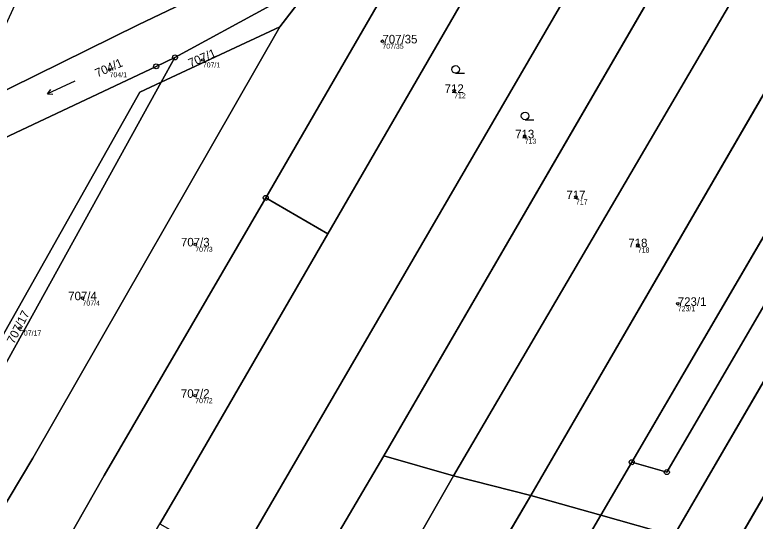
# Model space of a CAD drawing. Extents: x -603967 to -594699, y -1179315 to -1165625.
# Drawn here: x -598395.8 to -598248.8, y -1172152.4 to -1172051.9 of the extents above; entities that cross this region are included whole.
import ezdxf

# ---------------------------------------------------------------- set-up
doc = ezdxf.new("R2010")
doc.units = 0
for name, color, linetype in [('Definiční body', 7, 'Continuous'), ('Hranice parcel', 7, 'Continuous'), ('Parcelní čísla', 7, 'Continuous'), ('Polygon parcely', 7, 'Continuous'), ('Značky bodu BP', 7, 'Continuous'), ('Značky kultur', 7, 'Continuous')]:
    doc.layers.add(name, color=color, linetype=linetype)

msp = doc.modelspace()

# ---------------------------------------------------------------- linework, layer by layer
at = {"layer": 'Definiční body'}
for centre in [(-598322.84, -1172057.12994), (-598358.49, -1172060.83994), (-598376.99, -1172062.78994), (-598308.59, -1172066.95994), (-598294.59, -1172075.97994), (-598284.42, -1172088.04994), (-598359.99, -1172097.43994), (-598272.13, -1172097.58994), (-598382.37, -1172108.11994), (-598264.2, -1172109.23994), (-598394.78, -1172114.05994), (-598360, -1172127.48994)]:
    msp.add_circle(centre, 0.25, dxfattribs=at)
at = {"layer": 'Hranice parcel'}
for p, q in [((-598317.51, -1172020.84), (-598343.23, -1172054.29)), ((-598346, -1172088.22), (-598308.31, -1172023.09)), ((-598293.97, -1172026.64), (-598333.7, -1172095.38)), ((-598322.55, -1172139.42), (-598261.53, -1172034.25)), ((-598308.72, -1172143.41), (-598247.09, -1172038.18)), ((-598293.34, -1172147.3), (-598232.38, -1172042.06)), ((-598192.13, -1172052.55), (-598253.54, -1172158.49)), ((-598366.76, -1172065.25), (-598343.23, -1172054.29)), ((-598366.76, -1172065.25), (-598364.01, -1172060.34)), ((-598219.4, -1172076.9), (-598264.99, -1172155.33)), ((-598238.97, -1172081.83), (-598273.33, -1172140.7)), ((-598346, -1172088.22), (-598378.06, -1172143.31)), ((-598333.7, -1172095.38), (-598346, -1172088.22)), ((-598340.99, -1172170.77), (-598322.55, -1172139.42)), ((-598308.72, -1172143.41), (-598322.55, -1172139.42)), ((-598273.33, -1172140.7), (-598279.47, -1172151.21)), ((-598378.06, -1172143.31), (-598385.73, -1172156.81)), ((-598328.37, -1172177.8), (-598308.72, -1172143.41)), ((-598308.72, -1172143.41), (-598293.34, -1172147.3)), ((-598293.34, -1172147.3), (-598315.69, -1172185.14)), ((-598279.47, -1172151.21), (-598293.34, -1172147.3)), ((-598291.74, -1172172.17), (-598279.47, -1172151.21)), ((-598264.99, -1172155.33), (-598279.47, -1172151.21))]:
    msp.add_line(p, q, dxfattribs=at)
for points in [[(-598330.61, -1172016.41), (-598339.81, -1172031.52), (-598344.44, -1172037.45), (-598348.95, -1172041.69), (-598358.14, -1172047.54), (-598371.35, -1172053.9), (-598401.85, -1172068.91), (-598405.29, -1172070.42)], [(-598364.01, -1172060.34), (-598345.03, -1172050), (-598338.98, -1172043.69), (-598333.65, -1172037.02), (-598322.47, -1172019.12)], [(-598276.39, -1172030.89), (-598348.36, -1172154.77), (-598351.37, -1172159.92)], [(-598343.23, -1172054.29), (-598392.25, -1172139.87), (-598399.44, -1172151.86)], [(-598410.83, -1172082.12), (-598403.85, -1172079.17), (-598367.75, -1172062.11), (-598364.01, -1172060.34)], [(-598366.76, -1172065.25), (-598406.16, -1172136.47), (-598411.92, -1172145.43)], [(-598405.56, -1172128.46), (-598370.96, -1172067.25), (-598366.76, -1172065.25)], [(-598225.78, -1172073.15), (-598266.37, -1172142.67), (-598273.33, -1172140.7)], [(-598367.01, -1172152.96), (-598363.18, -1172146.4), (-598333.7, -1172095.38)]]:
    msp.add_lwpolyline(points, dxfattribs=at)
at = {"layer": 'Polygon parcely'}
for points in [[(-598405.29, -1172070.42), (-598401.85, -1172068.91), (-598371.35, -1172053.9), (-598358.14, -1172047.54), (-598348.95, -1172041.69), (-598344.44, -1172037.45), (-598339.81, -1172031.52), (-598330.61, -1172016.41), (-598375.28, -1172005.01)], [(-598364.01, -1172060.34), (-598345.03, -1172050), (-598338.98, -1172043.69), (-598333.65, -1172037.02), (-598322.47, -1172019.12), (-598330.61, -1172016.41), (-598339.81, -1172031.52), (-598344.44, -1172037.45), (-598348.95, -1172041.69), (-598358.14, -1172047.54), (-598371.35, -1172053.9), (-598401.85, -1172068.91), (-598405.29, -1172070.42), (-598410.31, -1172081.36), (-598410.83, -1172082.12), (-598403.85, -1172079.17), (-598367.75, -1172062.11)], [(-598317.51, -1172020.84), (-598322.47, -1172019.12), (-598333.65, -1172037.02), (-598338.98, -1172043.69), (-598345.03, -1172050), (-598364.01, -1172060.34), (-598366.76, -1172065.25), (-598343.23, -1172054.29)], [(-598346, -1172088.22), (-598308.31, -1172023.09), (-598317.51, -1172020.84), (-598343.23, -1172054.29), (-598392.25, -1172139.87), (-598399.44, -1172151.86), (-598401.34, -1172155.39), (-598391.69, -1172159.86), (-598388.43, -1172161.42), (-598385.73, -1172156.81), (-598378.06, -1172143.31)], [(-598346, -1172088.22), (-598333.7, -1172095.38), (-598293.97, -1172026.64), (-598308.31, -1172023.09)], [(-598293.97, -1172026.64), (-598333.7, -1172095.38), (-598363.18, -1172146.4), (-598367.01, -1172152.96), (-598360.25, -1172156.75), (-598352.16, -1172161.27), (-598351.37, -1172159.92), (-598348.36, -1172154.77), (-598276.39, -1172030.89)], [(-598276.39, -1172030.89), (-598348.36, -1172154.77), (-598351.37, -1172159.92), (-598342.29, -1172165.19), (-598344.41, -1172168.84), (-598340.99, -1172170.77), (-598322.55, -1172139.42), (-598261.53, -1172034.25)], [(-598247.09, -1172038.18), (-598261.53, -1172034.25), (-598322.55, -1172139.42), (-598308.72, -1172143.41)], [(-598232.38, -1172042.06), (-598247.09, -1172038.18), (-598308.72, -1172143.41), (-598293.34, -1172147.3)], [(-598228.98, -1172056.3), (-598225.31, -1172058.44), (-598224.46, -1172056.98), (-598217.89, -1172045.76), (-598232.38, -1172042.06), (-598293.34, -1172147.3), (-598279.47, -1172151.21), (-598273.33, -1172140.7), (-598238.97, -1172081.83), (-598244.5, -1172078.62), (-598242.49, -1172075.16), (-598241.61, -1172073.65), (-598242.82, -1172072.95), (-598241.99, -1172071.51), (-598244.56, -1172070.02), (-598239.81, -1172061.8), (-598234.67, -1172053.02), (-598233.34, -1172053.79), (-598232.67, -1172052.69), (-598228.32, -1172055.23)], [(-598192.13, -1172052.55), (-598203.49, -1172049.32), (-598212.04, -1172064.24), (-598219.4, -1172076.9), (-598264.99, -1172155.33), (-598263.97, -1172155.53), (-598253.54, -1172158.49)], [(-598180.62, -1172054.99), (-598192.13, -1172052.55), (-598253.54, -1172158.49), (-598272.77, -1172191.84), (-598269.91, -1172193.42), (-598262.73, -1172197.4)], [(-598399.44, -1172151.86), (-598392.25, -1172139.87), (-598343.23, -1172054.29), (-598366.76, -1172065.25), (-598406.16, -1172136.47), (-598411.92, -1172145.43)], [(-598427.41, -1172118.62), (-598429.02, -1172122.13), (-598408.49, -1172127.67), (-598405.56, -1172128.46), (-598370.96, -1172067.25), (-598366.76, -1172065.25), (-598364.01, -1172060.34), (-598367.75, -1172062.11), (-598403.85, -1172079.17), (-598410.83, -1172082.12), (-598411.43, -1172082.37), (-598412.86, -1172087)], [(-598428.45, -1172168.95), (-598432.4, -1172183.13), (-598430.85, -1172183.43), (-598429.9, -1172183.67), (-598426.45, -1172171.87), (-598425.72, -1172169.39), (-598418.8, -1172157.01), (-598414.77, -1172149.9), (-598411.92, -1172145.43), (-598406.16, -1172136.47), (-598366.76, -1172065.25), (-598370.96, -1172067.25), (-598405.56, -1172128.46)], [(-598231.02, -1172068.22), (-598236.97, -1172078.41), (-598238.97, -1172081.83), (-598273.33, -1172140.7), (-598266.37, -1172142.67), (-598225.78, -1172073.15), (-598224.99, -1172071.79)], [(-598279.47, -1172151.21), (-598264.99, -1172155.33), (-598219.4, -1172076.9), (-598225.78, -1172073.15), (-598266.37, -1172142.67), (-598273.33, -1172140.7)], [(-598373.36, -1172163.76), (-598367.01, -1172152.96), (-598363.18, -1172146.4), (-598333.7, -1172095.38), (-598346, -1172088.22), (-598378.06, -1172143.31), (-598385.73, -1172156.81), (-598382.7, -1172158.44), (-598376.38, -1172162.04)], [(-598322.55, -1172139.42), (-598340.99, -1172170.77), (-598328.37, -1172177.8), (-598308.72, -1172143.41)], [(-598308.72, -1172143.41), (-598328.37, -1172177.8), (-598315.69, -1172185.14), (-598293.34, -1172147.3)], [(-598293.34, -1172147.3), (-598315.69, -1172185.14), (-598303.33, -1172192.02), (-598300.44, -1172187.02), (-598291.74, -1172172.17), (-598279.47, -1172151.21)], [(-598279.47, -1172151.21), (-598291.74, -1172172.17), (-598286.58, -1172175.25), (-598291.97, -1172184.04), (-598292.18, -1172189.08), (-598285.68, -1172190.7), (-598264.99, -1172155.33)]]:
    msp.add_lwpolyline(points, close=True, dxfattribs=at)
at = {"layer": 'Značky bodu BP'}
for centre, radius in [((-598364.01, -1172060.33988), 0.5), ((-598364.01, -1172060.33988), 0.0303), ((-598367.75, -1172062.10988), 0.5), ((-598367.75, -1172062.10988), 0.0303), ((-598346, -1172088.21988), 0.5), ((-598346, -1172088.21988), 0.0303), ((-598273.33, -1172140.69988), 0.5), ((-598273.33, -1172140.69988), 0.0303), ((-598266.37, -1172142.66988), 0.5), ((-598266.37, -1172142.66988), 0.0303)]:
    msp.add_circle(centre, radius, dxfattribs=at)
at = {"layer": 'Značky kultur'}
for p, q in [((-598308.293, -1172063.46), (-598306.543, -1172063.46)), ((-598383.89, -1172065.052), (-598389.328, -1172067.587)), ((-598389.328, -1172067.587), (-598388.654, -1172066.72)), ((-598389.328, -1172067.587), (-598388.231, -1172067.629)), ((-598294.513, -1172072.7), (-598292.763, -1172072.7))]:
    msp.add_line(p, q, dxfattribs=at)
for centre in [(-598308.29286, -1172062.70981), (-598294.51286, -1172071.94981)]:
    msp.add_circle(centre, 0.75, dxfattribs=at)

# ---------------------------------------------------------------- texts
at = {"layer": 'Definiční body'}
for s, p in [('707/35', (-598322.84, -1172058.619)), ('707/1', (-598358.49, -1172062.329)), ('704/1', (-598376.99, -1172064.279)), ('712', (-598308.59, -1172068.449)), ('713', (-598294.59, -1172077.469)), ('717', (-598284.42, -1172089.539)), ('707/3', (-598359.99, -1172098.929)), ('718', (-598272.13, -1172099.079)), ('707/4', (-598382.37, -1172109.609)), ('723/1', (-598264.2, -1172110.729)), ('707/17', (-598394.78, -1172115.549)), ('707/2', (-598360, -1172128.979))]:
    msp.add_text(s, height=0.999996, dxfattribs=at).set_placement(p)
at = {"layer": 'Parcelní čísla'}
for s, p in [('707/35', (-598322.84, -1172057.555)), ('712', (-598310.48, -1172067.385)), ('713', (-598296.48, -1172076.405)), ('717', (-598286.31, -1172088.475)), ('707/3', (-598362.826, -1172097.865)), ('718', (-598274.02, -1172098.015)), ('707/4', (-598385.206, -1172108.545)), ('723/1', (-598264.2, -1172109.665)), ('707/2', (-598362.836, -1172127.915))]:
    msp.add_text(s, height=1.699998, dxfattribs=at).set_placement(p)
for s, rotation, p in [('707/1', 23, (-598360.934, -1172062.339)), ('704/1', 24, (-598379.408, -1172064.331)), ('707/17', 63, (-598395.975, -1172117.341))]:
    msp.add_text(s, height=1.699998, rotation=rotation, dxfattribs=at).set_placement(p)

doc.saveas('drawing.dxf')
